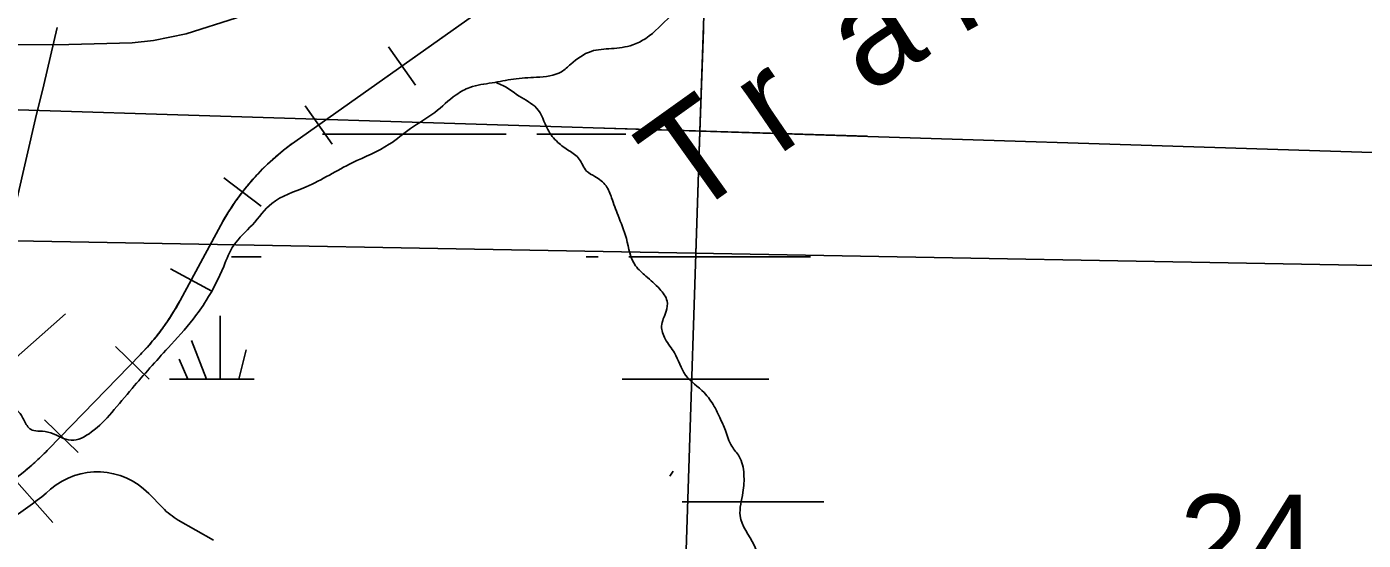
# Model space of a CAD drawing. Extents: x 1219626 to 1426462, y 456797 to 752399.
# Drawn here: x 1302432 to 1308977, y 641240 to 643756 of the extents above; entities that cross this region are included whole.
import ezdxf

# ---------------------------------------------------------------- set-up
doc = ezdxf.new("R2010")
doc.units = 0
for name, color, linetype in [('Bridges', 7, 'Continuous'), ('County Routes Highway Center Lines', 7, 'Continuous'), ('Local Roads Improved', 7, 'Continuous'), ('Masks', 7, 'Continuous'), ('Narrow River Creek and Branch and Slough', 7, 'Continuous'), ('Narrow River Creek and Branch and Slough Text', 7, 'Continuous'), ('Quad Borders', 7, 'Continuous'), ('Railroads', 7, 'Continuous'), ('Section Lines', 7, 'Continuous'), ('Section Numbers', 7, 'Continuous'), ('Swamps', 7, 'Continuous'), ('US Route Divided Highway Outline and Fill', 7, 'Continuous')]:
    doc.layers.add(name, color=color, linetype=linetype)

msp = doc.modelspace()

# ---------------------------------------------------------------- linework, layer by layer
at = {"layer": 'Bridges'}
for p, q in [((1302350.8, 642108.9), (1302621.9, 642348.9)), ((1302319.6, 641597.9), (1302559.6, 641326.8))]:
    msp.add_line(p, q, dxfattribs=at)
at = {"layer": 'County Routes Highway Center Lines'}
msp.add_lwpolyline([(1302384.3, 642916.3), (1302475.5, 643306.3), (1302515.3, 643470.3), (1302581.3, 643752.7)], dxfattribs=at)
at = {"layer": 'Local Roads Improved'}
for p, q in [((1303029.4, 641468.7), (1303097.9, 641398.1)), ((1303174.2, 641338.8), (1303346.3, 641239.6))]:
    msp.add_line(p, q, dxfattribs=at)
for centre, radius, start, end in [((1302778.3, 641224.9), 350, 44.16545, 130.91065), ((1301534, 642660.8), 1550, 294.1378, 310.91065), ((1303349, 641642), 350, 224.16545, 240.03832)]:
    msp.add_arc(centre, radius, start, end, dxfattribs=at)
at = {"layer": 'Masks'}
for p, q in [((1305746, 643740.8), (1305728.9, 643240.3)), ((1305205.1, 643261.1), (1305706.4, 643245.5)), ((1305706.4, 643245.5), (1306547.4, 643218.8)), ((1305728.9, 643240.3), (1305709, 642644.1))]:
    msp.add_line(p, q, dxfattribs=at)
at = {"layer": 'Narrow River Creek and Branch and Slough'}
for points in [[(1311828.4, 642959.8), (1311719.7, 643055), (1311601.9, 643163.7), (1311538.5, 643222.7), (1311475.1, 643286.1), (1311429.8, 643340.5), (1311393.5, 643404), (1311370.9, 643503.7), (1311357.3, 643585.3), (1311343.7, 643648.7), (1311298.4, 643712.2), (1311248.6, 643753), (1311207.8, 643771.1), (1311162.5, 643762.1), (1311130.8, 643766.6), (1311076.4, 643811.9), (1311035.6, 643857.2), (1310949.6, 643884.4), (1310877.1, 643898), (1310804.6, 643884.4), (1310750.2, 643875.4), (1310673.2, 643884.4), (1310591.7, 643925.2), (1310487.5, 644011.3), (1310442.2, 644065.7), (1310419.5, 644106.5), (1310392.4, 644142.8), (1310365.2, 644179.1), (1310310.8, 644210.8), (1310220.2, 644210.8), (1310107, 644210.8), (1310030, 644210.8), (1309975.6, 644219.8), (1309885, 644251.6), (1309780.8, 644310.5), (1309726.4, 644360.4), (1309663, 644414.7), (1309626.8, 644455.5), (1309567.9, 644491.8), (1309513.5, 644505.4), (1309472.7, 644582.5), (1309454.6, 644650.4), (1309409.3, 644713.9), (1309323.3, 644791), (1309173.8, 644845.3), (1309083.2, 644895.2), (1308988, 644922.4), (1308843.1, 645026.7), (1308793.2, 645067.4), (1308747.9, 645090.1), (1308666.4, 645081), (1308571.2, 645053.8), (1308426.3, 645004), (1308340.2, 644981.3), (1308240.5, 644967.7), (1308163.5, 644926.9), (1308068.4, 644886.1), (1308014, 644872.5), (1307991.4, 644854.4), (1307909.4, 644831.7), (1307846, 644836.3), (1307778, 644890.7), (1307678.4, 644899.7), (1307574.2, 644877.1), (1307433.7, 644813.6), (1307211.8, 644791), (1307062.3, 644781.9), (1306926.4, 644818.2), (1306776.9, 644800), (1306654.5, 644750.2), (1306532.2, 644704.8), (1306409.9, 644605.1), (1306351, 644519), (1306323.8, 644460.1), (1306265, 644405.7), (1306174.4, 644351.3), (1306115.5, 644296.9), (1306074.7, 644256.1), (1306024.9, 644183.6), (1305993.1, 644142.8), (1305911.6, 644083.9), (1305771.2, 643997.7), (1305685.1, 643898), (1305585.4, 643807.4), (1305463.1, 643698.6), (1305399.7, 643666.9), (1305295.5, 643648.7), (1305195.8, 643635.1), (1305096.2, 643571.7), (1305050.9, 643535.4), (1304928.6, 643508.2)], [(1304928.6, 643508.2), (1304815.3, 643499.2), (1304711.1, 643481), (1304602.4, 643458.4), (1304534.4, 643422.1), (1304430.2, 643336), (1304311.6, 643256.9), (1304207.4, 643179.8), (1304026.2, 643089.2), (1303799.7, 642971.3), (1303632, 642889.7), (1303536.9, 642785.5), (1303446.3, 642685.8), (1303396.5, 642581.5), (1303310.4, 642413.8), (1303247, 642323.2), (1303124.7, 642182.7), (1302948, 641983.2), (1302848.3, 641865.4), (1302748.7, 641770.2), (1302649, 641729.4), (1302549.3, 641765.7), (1302495, 641774.7), (1302458.7, 641779.3), (1302422.5, 641820), (1302395.3, 641865.4), (1302340.9, 641892.6), (1302214.1, 641915.2), (1302114.4, 641919.8), (1302005.7, 641951.5), (1301910.6, 641987.8), (1301860.8, 642010.4), (1301779.2, 642019.5), (1301743, 641992.3), (1301697.7, 642005.9), (1301656.9, 642055.7), (1301607.1, 642069.3), (1301534.6, 642078.4), (1301475.7, 642119.2), (1301407.7, 642164.5), (1301344.3, 642169.1), (1301262.8, 642182.7), (1301212.9, 642191.7), (1301163.1, 642205.3), (1301117.2, 642214.2)], [(1307266.6, 637516), (1307230.3, 637529.6), (1307171.4, 637602.2), (1307121.6, 637665.6), (1307044.6, 637751.7), (1306994.8, 637833.3), (1306976.6, 637924), (1306908.7, 637987.4), (1306790.9, 638055.4), (1306682.2, 638100.7), (1306609.7, 638209.5), (1306546.3, 638322.8), (1306460.2, 638454.3), (1306410.4, 638531.3), (1306337.9, 638662.8), (1306333.4, 638744.4), (1306374.1, 638798.8), (1306396.8, 638889.4), (1306396.8, 638961.9), (1306401.3, 639020.9), (1306428.5, 639084.3), (1306414.9, 639188.6), (1306410.4, 639351.8), (1306410.4, 639528.5), (1306419.4, 639601), (1306446.6, 639682.6), (1306455.7, 639755.2), (1306451.1, 639832.2), (1306446.6, 639895.7), (1306428.5, 639954.6), (1306369.6, 640013.5), (1306333.4, 640045.6), (1306274.5, 640177), (1306274.5, 640308.5), (1306215.6, 640408.2), (1306084.2, 640548.7), (1306002.7, 640643.9), (1305966.4, 640702.8), (1305980, 640820.7), (1306011.7, 640938.5), (1306038.9, 641029.2), (1306025.3, 641124.4), (1305993.6, 641215), (1305925.6, 641360.1), (1305939.2, 641473.4), (1305943.8, 641564), (1305921.1, 641650.1), (1305884.9, 641700), (1305853.2, 641777.1), (1305826, 641840.5), (1305798.8, 641894.9), (1305749, 641962.9), (1305658.4, 642049), (1305604, 642157.8), (1305558.7, 642225.8), (1305540.6, 642289.2), (1305563.2, 642361.8), (1305567.8, 642411.6), (1305531.5, 642470.6), (1305463.6, 642534), (1305413.7, 642583.9), (1305368.4, 642717.8), (1305327.7, 642831.1), (1305296, 642917.2), (1305268.8, 642976.2), (1305214.4, 643021.5), (1305173.6, 643048.7), (1305137.4, 643107.6), (1305087.6, 643148.4), (1305033.2, 643189.2), (1304983.4, 643252.6), (1304929, 643356.9), (1304842.9, 643415.8), (1304784.1, 643456.6), (1304726, 643483.7)]]:
    msp.add_spline(points, degree=3, dxfattribs=at)
at = {"layer": 'Quad Borders'}
msp.add_line((1340252.6, 642021.5), (1300989.8, 642732), dxfattribs=at)
at = {"layer": 'Railroads'}
for p, q in [((1303744.5, 643192), (1306338.6, 645029.7)), ((1304202.9, 643657.7), (1304335.9, 643470)), ((1303794.9, 643368.7), (1303927.9, 643181)), ((1303396.9, 643015.9), (1303579.3, 642875.8)), ((1303183.2, 642414.9), (1303382.7, 642783.7)), ((1303135.8, 642568.9), (1303338.1, 642459.5)), ((1302539.2, 641686.3), (1302989.3, 642150.5)), ((1302866.2, 642188.8), (1303031.3, 642028.7)), ((1302518.2, 641829.8), (1302683.3, 641669.7))]:
    msp.add_line(p, q, dxfattribs=at)
for points in [[(1302524.7, 641671.6), (1302532.2, 641679.1), (1302539.2, 641686.3), (1302989.3, 642150.5), (1302996.1, 642157.6), (1303002.8, 642164.7), (1303009.5, 642171.9), (1303016.1, 642179.1), (1303022.7, 642186.4), (1303029.2, 642193.7), (1303035.6, 642201.1), (1303042, 642208.6), (1303048.3, 642216.1), (1303054.5, 642223.6), (1303060.7, 642231.2), (1303066.9, 642238.8), (1303072.9, 642246.5), (1303078.9, 642254.3), (1303084.9, 642262.1), (1303090.8, 642269.9), (1303096.6, 642277.8), (1303102.3, 642285.7), (1303108, 642293.7), (1303113.6, 642301.7), (1303119.2, 642309.8), (1303124.7, 642317.9), (1303130.1, 642326.1), (1303135.4, 642334.3), (1303140.7, 642342.5), (1303145.9, 642350.8), (1303151.1, 642359.2), (1303156.2, 642367.5), (1303161.2, 642376), (1303166.1, 642384.4), (1303171, 642392.9), (1303175.8, 642401.5), (1303180.5, 642410), (1303183.2, 642414.9), (1303382.7, 642783.7), (1303387.4, 642792.3), (1303392.2, 642800.9), (1303397, 642809.4), (1303401.9, 642817.9), (1303406.9, 642826.3), (1303411.9, 642834.7), (1303417, 642843.1), (1303422.2, 642851.4), (1303427.5, 642859.7), (1303432.8, 642867.9), (1303438.2, 642876.1), (1303443.6, 642884.2), (1303449.1, 642892.3), (1303454.7, 642900.4), (1303460.3, 642908.4), (1303466.1, 642916.4), (1303471.8, 642924.3), (1303477.7, 642932.1), (1303483.6, 642940), (1303489.6, 642947.7), (1303495.6, 642955.4), (1303501.7, 642963.1), (1303507.8, 642970.7), (1303514.1, 642978.3), (1303520.3, 642985.8), (1303526.7, 642993.3), (1303533.1, 643000.7), (1303539.5, 643008.1), (1303546.1, 643015.4), (1303552.7, 643022.6), (1303559.3, 643029.8), (1303566, 643037), (1303572.8, 643044.1), (1303579.6, 643051.1), (1303586.4, 643058.1), (1303593.4, 643065), (1303600.4, 643071.9), (1303607.4, 643078.7), (1303614.5, 643085.5), (1303621.7, 643092.2), (1303628.9, 643098.8), (1303636.1, 643105.4), (1303643.4, 643111.9), (1303650.8, 643118.4), (1303658.2, 643124.8), (1303665.7, 643131.1), (1303673.2, 643137.4), (1303680.8, 643143.6), (1303688.4, 643149.7), (1303696.1, 643155.8), (1303703.8, 643161.9), (1303711.6, 643167.8), (1303719.4, 643173.7), (1303727.3, 643179.6), (1303735.2, 643185.3), (1303743.2, 643191), (1303744.5, 643192), (1306338.6, 645029.7)], [(1302431.1, 641585.9), (1302439.2, 641592.7), (1302447.2, 641599.6), (1302455.2, 641606.5), (1302463.1, 641613.5), (1302471, 641620.6), (1302478.9, 641627.7), (1302486.6, 641634.8), (1302494.4, 641642.1), (1302502, 641649.4), (1302509.7, 641656.7), (1302517.2, 641664.1), (1302524.7, 641671.6)]]:
    msp.add_lwpolyline(points, dxfattribs=at)
for centre, radius, start, end in [((1304438.2, 642212.8), 1200, 125.31441, 151.59052), ((1302127.7, 642985.8), 1200, 315.88876, 331.59052), ((1301534, 642660.8), 1400, 243.58019, 315.88876)]:
    msp.add_arc(centre, radius, start, end, dxfattribs=at)
at = {"layer": 'Section Lines'}
for p, q in [((1305911, 648541.8), (1305729, 643244.8)), ((1300455.9, 643408.7), (1305729, 643244.8)), ((1305729, 643244.8), (1305556, 638041.3)), ((1305729, 643244.8), (1310963.8, 643078.2))]:
    msp.add_line(p, q, dxfattribs=at)
at = {"layer": 'Swamps'}
for p, q in [((1303880.4, 643228.6), (1304480.4, 643228.6)), ((1304480.4, 643228.6), (1304780.4, 643228.6)), ((1303379, 642339.6), (1303379, 642028.6))]:
    msp.add_line(p, q, dxfattribs=at)
for points in [[(1304930.4, 643228.6), (1305365.5, 643228.6)], [(1303435.5, 642628.6), (1303580.4, 642628.6)], [(1305171.6, 642628.6), (1305230.4, 642628.6)], [(1305380.4, 642628.6), (1306269.4, 642628.6)], [(1303238.5, 642218.2), (1303312.9, 642028.6)], [(1303506.4, 642172.7), (1303470.4, 642028.5)], [(1303178.3, 642127), (1303220.3, 642028.6)], [(1303130.4, 642028.6), (1303545.2, 642028.6)], [(1305347.6, 642028.6), (1306066.4, 642028.6)], [(1305597.5, 641578.4), (1305581, 641553.6)], [(1305642.1, 641428.6), (1306336.1, 641428.6)]]:
    msp.add_lwpolyline(points, dxfattribs=at)
at = {"layer": 'US Route Divided Highway Outline and Fill'}
msp.add_lwpolyline([(1302156.3, 643667.2), (1302637.6, 643668.2), (1302948.8, 643677.1), (1303052.2, 643688.7), (1303212.4, 643720.7), (1303459.3, 643800), (1303657.1, 643890.8), (1303789.6, 643959.6), (1303909.1, 644040.6), (1303954.6, 644076.6), (1304256.5, 644327.1), (1304990.4, 644912.7), (1305691, 645476.6), (1306111.4, 645797.1), (1306501.4, 646116.1), (1307126, 646616.5), (1307940.6, 647274), (1308225.8, 647497.1), (1308401.3, 647638.5), (1308518.2, 647712.2), (1308625.3, 647765.3), (1308773.9, 647816.7), (1308952.7, 647856.1), (1309087.4, 647872.2)], dxfattribs=at)

# ---------------------------------------------------------------- texts
at = {"layer": 'Narrow River Creek and Branch and Slough Text'}
for s, rotation, p in [('m', 28.98947, (1306999.8, 643712.2)), ('a', 32.51859, (1306549.3, 643422.5)), ('r', 34.34546, (1306107.4, 643120)), ('T', 35.53011, (1305671.9, 642808.6))]:
    msp.add_text(s, height=500, rotation=rotation, dxfattribs=at).set_placement(p)
at = {"layer": 'Section Numbers'}
msp.add_text('24', height=450, rotation=359.99983, dxfattribs=at).set_placement((1308077.3, 641013.5))

doc.saveas('drawing.dxf')
